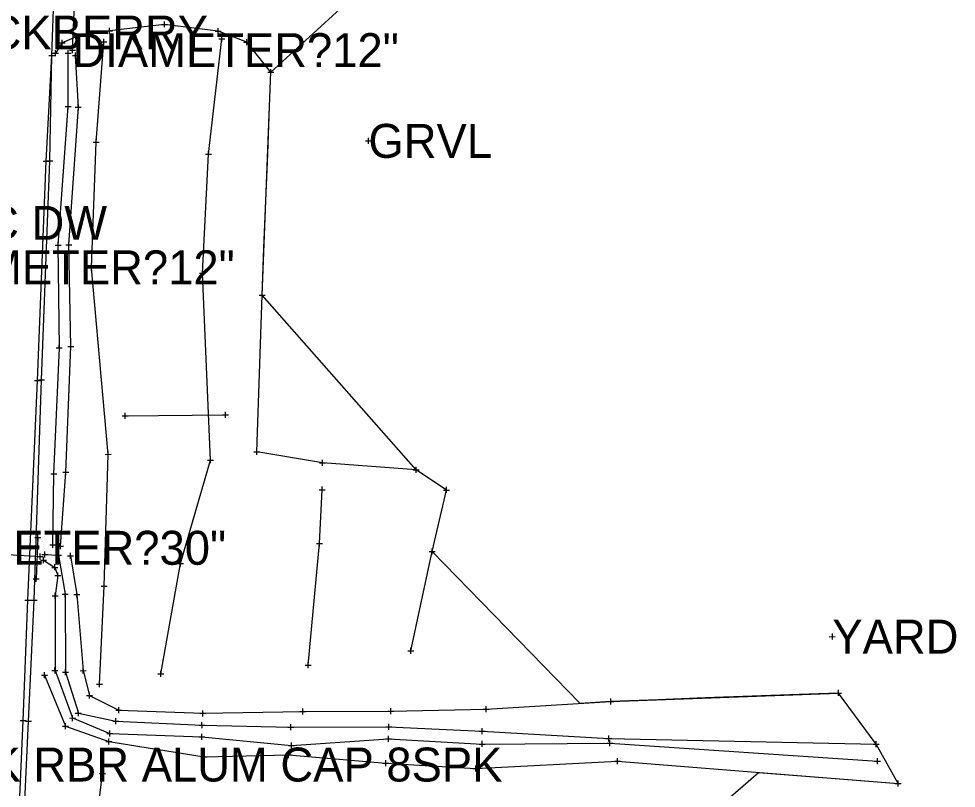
# Model space of a CAD drawing. Extents: x -1 to 1157254, y -1 to 2021979.
# Drawn here: x 1150399.8 to 1150598.6, y 2020191.5 to 2020354.8 of the extents above; entities that cross this region are included whole.
import ezdxf

# ---------------------------------------------------------------- set-up
doc = ezdxf.new("R2010")
doc.units = 0
for name, color, linetype in [('S_BUILDING_ANNOT', 7, 'Continuous'), ('S_CTL_TABLE', 7, 'Continuous'), ('S_DRIVEWAY_ANNOT', 7, 'Continuous'), ('S_DROP_INLET_ANNOT', 7, 'Continuous'), ('S_DTM_PAVEMENT', 7, 'Continuous'), ('S_EDGE_BITUMINOUS_ANNOT', 7, 'Continuous'), ('S_EDGE_CONCRETE', 7, 'Continuous'), ('S_EDGE_PAVEMENT_ANNOT', 7, 'Continuous'), ('S_ELECTRIC_UTILITIES_ANNOT', 7, 'Continuous'), ('S_ENV_CONSTRAINT', 7, 'Continuous'), ('S_EXIST_ROW', 7, 'Continuous'), ('S_FLAG_POLE', 7, 'Continuous'), ('S_GAS_PUMP_ISLAND_ANNOT', 7, 'Continuous'), ('S_GAS_UTILITIES_ANNOT', 7, 'Continuous'), ('S_GATE', 7, 'Continuous'), ('S_GATE_ANNOT', 7, 'Continuous')]:
    doc.layers.add(name, color=color, linetype=linetype)

msp = doc.modelspace()

# ---------------------------------------------------------------- linework, layer by layer
at = {"layer": 'S_BUILDING_ANNOT'}
for p, q in [((1150430.02, 2020353.59), (1150431.3, 2020353.59)), ((1150430.66, 2020352.96), (1150430.66, 2020354.23)), ((1150430.66, 2020353.59), (1150430.66, 2020353.59)), ((1150411.98, 2020350.33), (1150411.98, 2020351.61)), ((1150418.37, 2020352.2), (1150419.64, 2020352.21)), ((1150419.01, 2020351.57), (1150419.01, 2020352.84)), ((1150419.01, 2020352.2), (1150419.01, 2020352.2)), ((1150441.45, 2020352.15), (1150442.72, 2020352.16)), ((1150442.09, 2020351.52), (1150442.09, 2020352.79)), ((1150442.09, 2020352.16), (1150442.09, 2020352.16)), ((1150408.37, 2020349.66), (1150409.64, 2020349.66)), ((1150409.01, 2020349.02), (1150409, 2020350.29)), ((1150409, 2020349.66), (1150409, 2020349.66)), ((1150411.34, 2020350.97), (1150412.62, 2020350.97)), ((1150411.98, 2020350.97), (1150411.98, 2020350.97)), ((1150447.51, 2020349.78), (1150448.78, 2020349.79)), ((1150448.15, 2020349.15), (1150448.14, 2020350.42)), ((1150448.15, 2020349.79), (1150448.15, 2020349.79)), ((1150406.79, 2020346.35), (1150406.79, 2020347.62)), ((1150406.8, 2020346.37), (1150406.8, 2020347.65)), ((1150407.57, 2020346.82), (1150407.57, 2020348.09)), ((1150410.28, 2020346.84), (1150410.27, 2020348.12)), ((1150410.54, 2020348.12), (1150411.81, 2020348.12)), ((1150411.18, 2020347.48), (1150411.17, 2020348.75)), ((1150411.17, 2020348.12), (1150411.17, 2020348.12)), ((1150411.82, 2020346.38), (1150411.81, 2020347.65)), ((1150406.15, 2020346.98), (1150407.42, 2020346.99)), ((1150406.16, 2020347.01), (1150407.44, 2020347.01)), ((1150406.79, 2020346.98), (1150406.79, 2020346.98)), ((1150406.8, 2020347.01), (1150406.8, 2020347.01)), ((1150406.93, 2020347.45), (1150408.2, 2020347.46)), ((1150407.57, 2020347.46), (1150407.57, 2020347.46)), ((1150409.64, 2020347.48), (1150410.91, 2020347.48)), ((1150410.27, 2020347.48), (1150410.27, 2020347.48)), ((1150411.18, 2020347.01), (1150412.45, 2020347.01)), ((1150411.82, 2020347.01), (1150411.82, 2020347.01)), ((1150453.27, 2020342.82), (1150453.27, 2020344.1)), ((1150453.28, 2020342.83), (1150453.27, 2020344.1)), ((1150452.63, 2020343.46), (1150453.91, 2020343.46)), ((1150452.64, 2020343.47), (1150453.91, 2020343.47)), ((1150453.27, 2020343.46), (1150453.27, 2020343.46)), ((1150453.28, 2020343.47), (1150453.28, 2020343.47)), ((1150409.6, 2020336.15), (1150410.88, 2020336.15)), ((1150410.24, 2020335.51), (1150410.24, 2020336.78)), ((1150410.24, 2020336.15), (1150410.24, 2020336.15)), ((1150411.77, 2020336.03), (1150413.04, 2020336.03)), ((1150412.41, 2020335.39), (1150412.4, 2020336.66)), ((1150412.41, 2020336.03), (1150412.41, 2020336.03)), ((1150473.31, 2020328.87), (1150474.58, 2020328.87)), ((1150473.95, 2020328.23), (1150473.94, 2020329.51)), ((1150473.95, 2020328.87), (1150473.95, 2020328.87)), ((1150404.97, 2020324.53), (1150406.24, 2020324.54)), ((1150405.61, 2020323.9), (1150405.61, 2020325.17)), ((1150405.61, 2020324.54), (1150405.61, 2020324.54)), ((1150405.71, 2020324.67), (1150406.98, 2020324.67)), ((1150406.35, 2020324.04), (1150406.35, 2020325.31)), ((1150406.35, 2020324.67), (1150406.35, 2020324.67)), ((1150407.5, 2020306.71), (1150408.77, 2020306.71)), ((1150408.14, 2020306.07), (1150408.13, 2020307.35)), ((1150408.14, 2020306.71), (1150408.14, 2020306.71)), ((1150409.77, 2020306.79), (1150411.04, 2020306.79)), ((1150410.41, 2020306.15), (1150410.4, 2020307.42)), ((1150410.41, 2020306.79), (1150410.41, 2020306.79)), ((1150450.75, 2020296.16), (1150452.02, 2020296.16)), ((1150451.39, 2020295.53), (1150451.38, 2020296.8)), ((1150451.39, 2020296.16), (1150451.39, 2020296.16)), ((1150410.82, 2020284.61), (1150410.81, 2020285.88)), ((1150407.74, 2020284.94), (1150409.01, 2020284.95)), ((1150408.38, 2020284.31), (1150408.37, 2020285.58)), ((1150408.38, 2020284.94), (1150408.38, 2020284.94)), ((1150410.18, 2020285.25), (1150411.45, 2020285.25)), ((1150410.81, 2020285.25), (1150410.81, 2020285.25)), ((1150403.08, 2020278.06), (1150404.36, 2020278.06)), ((1150403.72, 2020277.42), (1150403.72, 2020278.7)), ((1150403.72, 2020278.06), (1150403.72, 2020278.06)), ((1150403.95, 2020278.14), (1150405.22, 2020278.14)), ((1150404.58, 2020277.5), (1150404.58, 2020278.78)), ((1150404.58, 2020278.14), (1150404.58, 2020278.14)), ((1150421.71, 2020270.51), (1150422.99, 2020270.52)), ((1150422.35, 2020269.88), (1150422.35, 2020271.15)), ((1150422.35, 2020270.51), (1150422.35, 2020270.51)), ((1150442.98, 2020270.77), (1150444.25, 2020270.78)), ((1150443.62, 2020270.14), (1150443.62, 2020271.41)), ((1150443.62, 2020270.77), (1150443.62, 2020270.77)), ((1150449.64, 2020262.88), (1150450.91, 2020262.88)), ((1150450.28, 2020262.24), (1150450.28, 2020263.51)), ((1150450.28, 2020262.88), (1150450.28, 2020262.88)), ((1150463.57, 2020260.56), (1150464.84, 2020260.57)), ((1150464.21, 2020259.93), (1150464.2, 2020261.2)), ((1150464.21, 2020260.56), (1150464.21, 2020260.56)), ((1150406.61, 2020258.2), (1150407.88, 2020258.2)), ((1150407.24, 2020257.56), (1150407.24, 2020258.83)), ((1150407.24, 2020258.2), (1150407.24, 2020258.2)), ((1150409.1, 2020258.55), (1150410.37, 2020258.56)), ((1150409.73, 2020257.92), (1150409.73, 2020259.19)), ((1150409.73, 2020258.55), (1150409.73, 2020258.55)), ((1150483.41, 2020259.1), (1150484.69, 2020259.1)), ((1150484.05, 2020258.47), (1150484.05, 2020259.74)), ((1150484.05, 2020259.1), (1150484.05, 2020259.1)), ((1150403.18, 2020244.71), (1150404.45, 2020244.72)), ((1150403.82, 2020244.08), (1150403.81, 2020245.35)), ((1150403.81, 2020244.72), (1150403.81, 2020244.72)), ((1150406.39, 2020243.17), (1150407.67, 2020243.18)), ((1150407.03, 2020242.54), (1150407.03, 2020243.81)), ((1150407.03, 2020243.18), (1150407.03, 2020243.18)), ((1150407.96, 2020242.86), (1150409.23, 2020242.86)), ((1150408.6, 2020242.22), (1150408.59, 2020243.5)), ((1150408.6, 2020242.86), (1150408.6, 2020242.86)), ((1150403.71, 2020240.68), (1150404.98, 2020240.68)), ((1150404.34, 2020240.05), (1150404.34, 2020241.32)), ((1150404.34, 2020240.68), (1150404.34, 2020240.68)), ((1150404.67, 2020241.1), (1150405.94, 2020241.1)), ((1150404.99, 2020239.3), (1150404.99, 2020240.57)), ((1150405.31, 2020240.47), (1150405.31, 2020241.74)), ((1150405.31, 2020241.1), (1150405.31, 2020241.1)), ((1150407.55, 2020240.96), (1150408.83, 2020240.97)), ((1150408.19, 2020240.33), (1150408.19, 2020241.6)), ((1150408.19, 2020240.97), (1150408.19, 2020240.97)), ((1150404.36, 2020239.93), (1150405.63, 2020239.94)), ((1150404.99, 2020239.94), (1150404.99, 2020239.94)), ((1150406.76, 2020238.39), (1150408.04, 2020238.39)), ((1150407.4, 2020237.76), (1150407.4, 2020239.03)), ((1150407.4, 2020238.39), (1150407.4, 2020238.39)), ((1150403.45, 2020235.29), (1150403.45, 2020236.56)), ((1150407.44, 2020236.64), (1150408.71, 2020236.64)), ((1150408.07, 2020236), (1150408.07, 2020237.28)), ((1150408.07, 2020236.64), (1150408.07, 2020236.64)), ((1150402.81, 2020235.92), (1150404.08, 2020235.92)), ((1150403.45, 2020235.92), (1150403.45, 2020235.92)), ((1150406.86, 2020232.37), (1150408.14, 2020232.37)), ((1150407.5, 2020231.74), (1150407.5, 2020233.01)), ((1150407.5, 2020232.37), (1150407.5, 2020232.37)), ((1150408.98, 2020232.68), (1150410.25, 2020232.68)), ((1150409.62, 2020232.04), (1150409.62, 2020233.31)), ((1150409.62, 2020232.68), (1150409.62, 2020232.68)), ((1150401.05, 2020231.42), (1150402.33, 2020231.42)), ((1150401.69, 2020230.78), (1150401.69, 2020232.05)), ((1150401.69, 2020231.42), (1150401.69, 2020231.42)), ((1150402.41, 2020231.41), (1150403.68, 2020231.42)), ((1150403.05, 2020230.78), (1150403.04, 2020232.05)), ((1150403.05, 2020231.41), (1150403.05, 2020231.41)), ((1150572.36, 2020223.05), (1150572.36, 2020224.32)), ((1150571.72, 2020223.68), (1150572.99, 2020223.69)), ((1150572.36, 2020223.69), (1150572.36, 2020223.69)), ((1150406.82, 2020216.48), (1150408.09, 2020216.48)), ((1150407.46, 2020215.84), (1150407.45, 2020217.11)), ((1150407.46, 2020216.48), (1150407.46, 2020216.48)), ((1150409.67, 2020215.54), (1150409.66, 2020216.81)), ((1150409.03, 2020216.17), (1150410.3, 2020216.17)), ((1150409.66, 2020216.17), (1150409.66, 2020216.17)), ((1150400.74, 2020205.26), (1150400.74, 2020206.53)), ((1150401.84, 2020205.13), (1150401.84, 2020206.4)), ((1150410.53, 2020206.42), (1150411.8, 2020206.43)), ((1150411.17, 2020205.79), (1150411.17, 2020207.06)), ((1150411.17, 2020206.43), (1150411.17, 2020206.43)), ((1150411.77, 2020207.46), (1150413.04, 2020207.47)), ((1150412.41, 2020206.83), (1150412.4, 2020208.1)), ((1150412.41, 2020207.46), (1150412.41, 2020207.46)), ((1150420.37, 2020205.14), (1150420.37, 2020206.41)), ((1150400.1, 2020205.89), (1150401.37, 2020205.9)), ((1150400.74, 2020205.89), (1150400.74, 2020205.89)), ((1150401.2, 2020205.76), (1150402.48, 2020205.76)), ((1150401.84, 2020205.76), (1150401.84, 2020205.76)), ((1150419.74, 2020205.77), (1150421.01, 2020205.78)), ((1150420.37, 2020205.77), (1150420.37, 2020205.77)), ((1150438.01, 2020204.89), (1150439.28, 2020204.9)), ((1150438.65, 2020204.26), (1150438.64, 2020205.53)), ((1150438.65, 2020204.9), (1150438.65, 2020204.9)), ((1150456.86, 2020204.51), (1150458.13, 2020204.51)), ((1150457.5, 2020203.87), (1150457.5, 2020205.15)), ((1150457.5, 2020204.51), (1150457.5, 2020204.51)), ((1150477.66, 2020204.53), (1150478.93, 2020204.53)), ((1150478.3, 2020203.9), (1150478.29, 2020205.17)), ((1150478.29, 2020204.53), (1150478.29, 2020204.53)), ((1150418.47, 2020203.17), (1150419.74, 2020203.17)), ((1150419.11, 2020202.53), (1150419.1, 2020203.81)), ((1150419.1, 2020203.17), (1150419.1, 2020203.17)), ((1150437.95, 2020202.46), (1150439.23, 2020202.46)), ((1150438.59, 2020201.82), (1150438.59, 2020203.09)), ((1150438.59, 2020202.46), (1150438.59, 2020202.46)), ((1150478.19, 2020201.4), (1150478.19, 2020202.67)), ((1150497.44, 2020203.62), (1150498.71, 2020203.62)), ((1150498.08, 2020202.99), (1150498.08, 2020204.26)), ((1150498.08, 2020203.62), (1150498.08, 2020203.62)), ((1150524.95, 2020201.41), (1150524.95, 2020202.69)), ((1150457, 2020200.62), (1150458.27, 2020200.62)), ((1150457.64, 2020199.98), (1150457.63, 2020201.25)), ((1150457.63, 2020200.62), (1150457.63, 2020200.62)), ((1150477.55, 2020202.03), (1150478.83, 2020202.04)), ((1150478.19, 2020202.03), (1150478.19, 2020202.03)), ((1150497.43, 2020200.91), (1150498.7, 2020200.91)), ((1150498.06, 2020200.28), (1150498.06, 2020201.55)), ((1150498.06, 2020200.91), (1150498.06, 2020200.91)), ((1150524.31, 2020202.05), (1150525.58, 2020202.05)), ((1150524.52, 2020201.1), (1150525.79, 2020201.11)), ((1150524.95, 2020202.05), (1150524.95, 2020202.05)), ((1150525.16, 2020200.47), (1150525.15, 2020201.74)), ((1150525.15, 2020201.11), (1150525.15, 2020201.11)), ((1150581, 2020200.89), (1150582.27, 2020200.89)), ((1150581.64, 2020200.25), (1150581.63, 2020201.52)), ((1150581.63, 2020200.89), (1150581.63, 2020200.89)), ((1150581.32, 2020197.25), (1150582.6, 2020197.25)), ((1150581.96, 2020196.61), (1150581.96, 2020197.88)), ((1150581.96, 2020197.25), (1150581.96, 2020197.25))]:
    msp.add_line(p, q, dxfattribs=at)
at = {"layer": 'S_CTL_TABLE'}
for p, q in [((1150417.21, 2020349.9), (1150418.48, 2020349.9)), ((1150417.85, 2020349.26), (1150417.85, 2020350.54)), ((1150417.85, 2020349.9), (1150417.85, 2020349.9)), ((1150442.2, 2020350.5), (1150443.47, 2020350.5)), ((1150442.84, 2020349.86), (1150442.84, 2020351.14)), ((1150442.84, 2020350.5), (1150442.84, 2020350.5)), ((1150415.58, 2020328.63), (1150416.85, 2020328.63)), ((1150416.21, 2020328), (1150416.21, 2020329.27)), ((1150416.21, 2020328.63), (1150416.21, 2020328.63)), ((1150439.39, 2020326.08), (1150440.66, 2020326.08)), ((1150440.03, 2020325.45), (1150440.02, 2020326.72)), ((1150440.02, 2020326.08), (1150440.02, 2020326.08)), ((1150414.57, 2020301.95), (1150415.84, 2020301.95)), ((1150415.21, 2020301.32), (1150415.21, 2020302.59)), ((1150415.21, 2020301.95), (1150415.21, 2020301.95)), ((1150438.09, 2020300.79), (1150439.36, 2020300.8)), ((1150438.73, 2020300.16), (1150438.73, 2020301.43)), ((1150438.73, 2020300.8), (1150438.73, 2020300.8)), ((1150418.13, 2020262.36), (1150419.4, 2020262.37)), ((1150418.77, 2020261.73), (1150418.77, 2020263)), ((1150418.77, 2020262.36), (1150418.77, 2020262.36)), ((1150439.8, 2020261.13), (1150441.07, 2020261.14)), ((1150440.43, 2020260.5), (1150440.43, 2020261.77)), ((1150440.43, 2020261.14), (1150440.43, 2020261.14)), ((1150463.5, 2020254.87), (1150464.77, 2020254.87)), ((1150464.14, 2020254.24), (1150464.13, 2020255.51)), ((1150464.14, 2020254.87), (1150464.14, 2020254.87)), ((1150489.85, 2020254.8), (1150491.13, 2020254.8)), ((1150490.49, 2020254.17), (1150490.49, 2020255.44)), ((1150490.49, 2020254.8), (1150490.49, 2020254.8)), ((1150463.59, 2020242.84), (1150463.59, 2020244.11)), ((1150462.95, 2020243.48), (1150464.23, 2020243.48)), ((1150463.59, 2020243.48), (1150463.59, 2020243.48)), ((1150487.45, 2020241.14), (1150487.44, 2020242.42)), ((1150410.09, 2020240.86), (1150411.37, 2020240.86)), ((1150410.73, 2020240.22), (1150410.73, 2020241.5)), ((1150410.73, 2020240.86), (1150410.73, 2020240.86)), ((1150486.81, 2020241.78), (1150488.08, 2020241.78)), ((1150487.45, 2020241.78), (1150487.45, 2020241.78)), ((1150433.47, 2020239.2), (1150434.74, 2020239.2)), ((1150434.11, 2020238.57), (1150434.11, 2020239.84)), ((1150434.11, 2020239.2), (1150434.11, 2020239.2)), ((1150417.27, 2020234.37), (1150418.54, 2020234.38)), ((1150417.91, 2020233.74), (1150417.91, 2020235.01)), ((1150417.91, 2020234.37), (1150417.91, 2020234.37)), ((1150411.48, 2020232.62), (1150412.75, 2020232.62)), ((1150412.11, 2020231.98), (1150412.11, 2020233.26)), ((1150412.11, 2020232.62), (1150412.11, 2020232.62)), ((1150482.33, 2020220.68), (1150483.61, 2020220.69)), ((1150482.97, 2020220.05), (1150482.97, 2020221.32)), ((1150482.97, 2020220.69), (1150482.97, 2020220.69)), ((1150461.13, 2020217.03), (1150461.13, 2020218.3)), ((1150412.83, 2020216.47), (1150414.1, 2020216.48)), ((1150413.46, 2020215.84), (1150413.46, 2020217.11)), ((1150413.46, 2020216.48), (1150413.46, 2020216.48)), ((1150429.92, 2020215.15), (1150429.92, 2020216.42)), ((1150460.5, 2020217.66), (1150461.77, 2020217.67)), ((1150461.13, 2020217.67), (1150461.13, 2020217.67)), ((1150404.58, 2020215.5), (1150405.85, 2020215.5)), ((1150405.22, 2020214.86), (1150405.21, 2020216.14)), ((1150405.21, 2020215.5), (1150405.21, 2020215.5)), ((1150429.29, 2020215.78), (1150430.56, 2020215.79)), ((1150429.92, 2020215.79), (1150429.92, 2020215.79)), ((1150416.26, 2020213.59), (1150417.53, 2020213.6)), ((1150416.9, 2020212.96), (1150416.89, 2020214.23)), ((1150416.9, 2020213.59), (1150416.9, 2020213.59)), ((1150573.64, 2020211.1), (1150573.64, 2020212.37)), ((1150414.14, 2020211.22), (1150415.41, 2020211.23)), ((1150414.78, 2020210.59), (1150414.78, 2020211.86)), ((1150414.78, 2020211.22), (1150414.78, 2020211.22)), ((1150525.37, 2020209.3), (1150525.37, 2020210.58)), ((1150573, 2020211.73), (1150574.27, 2020211.73)), ((1150573.64, 2020211.73), (1150573.64, 2020211.73)), ((1150421, 2020207.47), (1150421, 2020208.74)), ((1150460.03, 2020207.14), (1150460.03, 2020208.42)), ((1150478.72, 2020207.24), (1150478.72, 2020208.52)), ((1150498.29, 2020208.27), (1150499.56, 2020208.27)), ((1150498.93, 2020207.64), (1150498.93, 2020208.91)), ((1150524.74, 2020209.94), (1150526.01, 2020209.94)), ((1150525.37, 2020209.94), (1150525.37, 2020209.94)), ((1150420.36, 2020208.1), (1150421.64, 2020208.1)), ((1150421, 2020208.1), (1150421, 2020208.1)), ((1150438.19, 2020207.42), (1150439.46, 2020207.42)), ((1150438.83, 2020206.78), (1150438.83, 2020208.05)), ((1150438.83, 2020207.42), (1150438.83, 2020207.42)), ((1150459.39, 2020207.78), (1150460.66, 2020207.78)), ((1150460.03, 2020207.78), (1150460.03, 2020207.78)), ((1150478.09, 2020207.88), (1150479.36, 2020207.88)), ((1150478.72, 2020207.88), (1150478.72, 2020207.88)), ((1150498.93, 2020208.27), (1150498.93, 2020208.27)), ((1150409.02, 2020204.71), (1150410.29, 2020204.71)), ((1150409.66, 2020204.08), (1150409.66, 2020205.35)), ((1150409.66, 2020204.71), (1150409.66, 2020204.71)), ((1150418.23, 2020201.42), (1150419.5, 2020201.42)), ((1150418.87, 2020200.79), (1150418.87, 2020202.06)), ((1150418.87, 2020201.42), (1150418.87, 2020201.42)), ((1150439.12, 2020197.59), (1150439.11, 2020198.86)), ((1150456.32, 2020198.58), (1150457.59, 2020198.58)), ((1150456.96, 2020197.94), (1150456.95, 2020199.21)), ((1150456.96, 2020198.58), (1150456.96, 2020198.58)), ((1150438.48, 2020198.22), (1150439.75, 2020198.22)), ((1150439.12, 2020198.22), (1150439.12, 2020198.22)), ((1150477, 2020196.84), (1150478.28, 2020196.84)), ((1150477.64, 2020196.2), (1150477.64, 2020197.48)), ((1150477.64, 2020196.84), (1150477.64, 2020196.84)), ((1150496.72, 2020195.09), (1150496.72, 2020196.37)), ((1150526.14, 2020197.24), (1150527.41, 2020197.24)), ((1150526.77, 2020196.61), (1150526.77, 2020197.88)), ((1150526.77, 2020197.24), (1150526.77, 2020197.24)), ((1150416.89, 2020194.63), (1150418.16, 2020194.63)), ((1150417.53, 2020193.99), (1150417.52, 2020195.27)), ((1150417.52, 2020194.63), (1150417.52, 2020194.63)), ((1150496.09, 2020195.73), (1150497.36, 2020195.73)), ((1150496.72, 2020195.73), (1150496.72, 2020195.73)), ((1150585.7, 2020192.53), (1150586.98, 2020192.53)), ((1150586.34, 2020191.89), (1150586.34, 2020193.16)), ((1150586.34, 2020192.53), (1150586.34, 2020192.53))]:
    msp.add_line(p, q, dxfattribs=at)
at = {"layer": 'S_DRIVEWAY_ANNOT'}
for points in [[(1150407.03, 2020243.18), (1150407.24, 2020258.2), (1150408.38, 2020284.94), (1150408.14, 2020306.71), (1150410.24, 2020336.15), (1150410.27, 2020347.48)], [(1150408.6, 2020242.86), (1150409.73, 2020258.55), (1150410.81, 2020285.25), (1150410.41, 2020306.79), (1150412.41, 2020336.03), (1150411.82, 2020347.01)], [(1150405.31, 2020241.1), (1150408.19, 2020240.97), (1150409.62, 2020232.68), (1150409.66, 2020216.17), (1150412.41, 2020207.46), (1150420.37, 2020205.77), (1150438.65, 2020204.9), (1150457.5, 2020204.51), (1150478.29, 2020204.53), (1150498.08, 2020203.62), (1150524.95, 2020202.05), (1150581.63, 2020200.89)], [(1150404.99, 2020239.94), (1150407.4, 2020238.39), (1150408.07, 2020236.64), (1150407.5, 2020232.37), (1150407.46, 2020216.48), (1150411.17, 2020206.43), (1150419.1, 2020203.17), (1150438.59, 2020202.46), (1150457.63, 2020200.62), (1150478.19, 2020202.03), (1150498.06, 2020200.91), (1150525.15, 2020201.11), (1150581.96, 2020197.25)]]:
    msp.add_lwpolyline(points, dxfattribs=at)
at = {"layer": 'S_DROP_INLET_ANNOT'}
msp.add_lwpolyline([(1150411.17, 2020348.12), (1150412.43, 2020377.23)], dxfattribs=at)
at = {"layer": 'S_DTM_PAVEMENT'}
msp.add_lwpolyline([(1150422.35, 2020270.51), (1150443.62, 2020270.77)], dxfattribs=at)
at = {"layer": 'S_EDGE_BITUMINOUS_ANNOT'}
for points in [[(1150416.9, 2020213.59), (1150417.91, 2020234.37), (1150418.77, 2020262.36), (1150415.21, 2020301.95), (1150416.21, 2020328.63), (1150417.85, 2020349.9)], [(1150429.92, 2020215.79), (1150434.11, 2020239.2), (1150440.43, 2020261.14), (1150438.73, 2020300.8), (1150440.02, 2020326.08), (1150442.84, 2020350.5)], [(1150461.13, 2020217.67), (1150463.59, 2020243.48), (1150464.14, 2020254.87)], [(1150482.97, 2020220.69), (1150487.45, 2020241.78), (1150490.49, 2020254.8)], [(1150410.73, 2020240.86), (1150412.11, 2020232.62), (1150413.46, 2020216.48), (1150414.78, 2020211.22), (1150421, 2020208.1), (1150438.83, 2020207.42), (1150460.03, 2020207.78), (1150478.72, 2020207.88), (1150498.93, 2020208.27), (1150525.37, 2020209.94), (1150573.64, 2020211.73)], [(1150405.21, 2020215.5), (1150409.66, 2020204.71), (1150418.87, 2020201.42), (1150439.12, 2020198.22), (1150456.96, 2020198.58), (1150477.64, 2020196.84), (1150496.72, 2020195.73), (1150526.77, 2020197.24), (1150586.34, 2020192.53)], [(1150392.23, 2019863.85), (1150393, 2019902.64), (1150401.24, 2019976.1), (1150403.18, 2020003.81), (1150406.21, 2020040), (1150405.15, 2020071.36), (1150407.31, 2020113.78), (1150409.96, 2020141.44), (1150414.69, 2020171.19), (1150417.52, 2020194.63)]]:
    msp.add_lwpolyline(points, dxfattribs=at)
at = {"layer": 'S_EDGE_CONCRETE'}
msp.add_lwpolyline([(1150392.25, 2020014.8), (1150393.28, 2020039.4), (1150395.71, 2020085.05), (1150397.21, 2020123.02), (1150399.23, 2020171.8), (1150400.74, 2020205.89), (1150401.69, 2020231.42), (1150403.72, 2020278.06), (1150405.61, 2020324.54), (1150406.8, 2020347.01), (1150407.3, 2020360.75), (1150408.16, 2020377.81), (1150410.11, 2020432.1)], dxfattribs=at)
at = {"layer": 'S_EDGE_PAVEMENT_ANNOT'}
msp.add_lwpolyline([(1150484.05, 2020259.1), (1150464.21, 2020260.56), (1150450.28, 2020262.88), (1150451.39, 2020296.16), (1150453.27, 2020343.46)], dxfattribs=at)
at = {"layer": 'S_ELECTRIC_UTILITIES_ANNOT'}
msp.add_lwpolyline([(1150403.81, 2020244.72), (1150403.45, 2020235.92)], dxfattribs=at)
at = {"layer": 'S_ENV_CONSTRAINT'}
msp.add_lwpolyline([(1150453.28, 2020343.47), (1150448.15, 2020349.79), (1150442.09, 2020352.16), (1150430.66, 2020353.59), (1150419.01, 2020352.2), (1150411.98, 2020350.97), (1150409, 2020349.66), (1150407.57, 2020347.46)], dxfattribs=at)
at = {"layer": 'S_EXIST_ROW'}
msp.add_lwpolyline([(1150374.53, 2020242.54), (1150404.34, 2020240.68)], dxfattribs=at)
at = {"layer": 'S_FLAG_POLE'}
msp.add_lwpolyline([(1150393.12, 2020014.74), (1150394.25, 2020039.19), (1150396.58, 2020085.07), (1150397.98, 2020123.07), (1150400.31, 2020171.81), (1150401.84, 2020205.76), (1150403.05, 2020231.41), (1150404.58, 2020278.14), (1150406.35, 2020324.67), (1150406.79, 2020346.98)], dxfattribs=at)
at = {"layer": 'S_GAS_PUMP_ISLAND_ANNOT'}
msp.add_lwpolyline([(1150522.51, 2020165.18), (1150556.67, 2020194.88), (1150566.64, 2020194.09), (1150576.61, 2020193.3), (1150586.34, 2020192.53), (1150581.63, 2020200.89), (1150573.64, 2020211.73), (1150565.34, 2020211.42), (1150555.35, 2020211.05), (1150545.36, 2020210.68), (1150535.36, 2020210.31), (1150525.37, 2020209.94), (1150518.89, 2020209.53), (1150487.45, 2020241.78), (1150489.71, 2020251.47), (1150490.49, 2020254.8), (1150484.05, 2020259.1), (1150451.39, 2020296.16), (1150451.78, 2020306.15), (1150452.18, 2020316.14), (1150452.58, 2020326.14), (1150452.98, 2020336.13), (1150453.28, 2020343.47), (1150487.62, 2020374.95)], dxfattribs=at)

# ---------------------------------------------------------------- texts
at = {"layer": 'S_BUILDING_ANNOT'}
for s, p in [('DIAMETER?12"', (1150411.17, 2020344.52)), ('DIAMETER?12"', (1150376.36, 2020298.44)), ('DIAMETER?30"', (1150374.53, 2020238.94))]:
    msp.add_text(s, height=7.2, dxfattribs=at).set_placement(p)
at = {"layer": 'S_GAS_UTILITIES_ANNOT'}
msp.add_text('8-SPK RBR ALUM CAP 8SPK', height=7.2, dxfattribs=at).set_placement((1150372.35, 2020192.95))
at = {"layer": 'S_GATE'}
for s, p in [('GRVL', (1150473.95, 2020325.27)), ('CONC DW', (1150371.45, 2020307.88)), ('YARD', (1150572.36, 2020220.09))]:
    msp.add_text(s, height=7.2, dxfattribs=at).set_placement(p)
at = {"layer": 'S_GATE_ANNOT'}
msp.add_text('18" HACKBERRY', height=7.2, dxfattribs=at).set_placement((1150363.2, 2020348.26))

doc.saveas('drawing.dxf')
